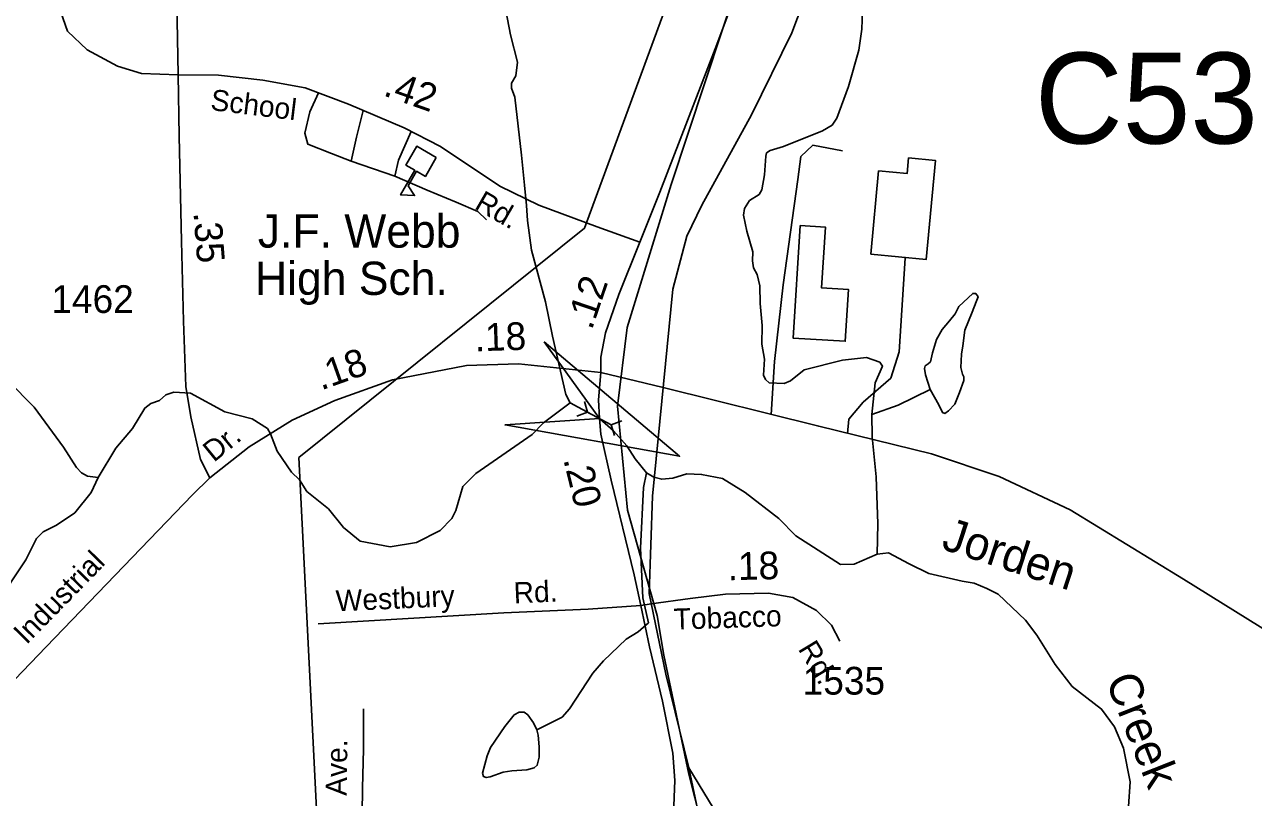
# Model space of a CAD drawing. Extents: x 2056842 to 2160602, y 826753 to 1016856.
# Drawn here: x 2117142 to 2122685, y 939557 to 943040 of the extents above; entities that cross this region are included whole.
import ezdxf

# ---------------------------------------------------------------- set-up
doc = ezdxf.new("R2010")
doc.units = 0
for name, color, linetype in [('Exist Boundary Political City Limit New', 7, 'Continuous'), ('Exist Cultural Educational Facility High CELL', 7, 'Continuous'), ('Exist Cultural Educational Facility High Label', 7, 'Continuous'), ('Exist Cultural Warehouse Building Footprint', 7, 'Continuous'), ('Exist Hydrographic Creek Single Shore', 7, 'Continuous'), ('Exist Hydrographic Creek Single Shore Label', 7, 'Continuous'), ('Exist Hydrographic Misc Water Feature', 7, 'Continuous'), ('Exist Railroad Mainline', 7, 'Continuous'), ('Exist Road Non-System Type 51', 7, 'Continuous'), ('Exist Road Non-System Type 51 Label', 7, 'Continuous'), ('Exist Road Primary US Attributed', 7, 'Continuous'), ('Exist Road Primary US Label', 7, 'Continuous'), ('Exist Road Primary US Mileage Hundredths English Label', 7, 'Continuous'), ('Exist Road Secondary Mileage Hundredths English Label', 7, 'Continuous'), ('Exist Road Secondary Structure Culvert Attributed CELL', 7, 'Continuous'), ('Exist Road Secondary Structure Culvert CELL', 7, 'Continuous'), ('Exist Road Secondary Structure Culvert Number Label', 7, 'Continuous'), ('Exist Road Secondary Type 51 Attributed', 7, 'Continuous'), ('Exist Road Secondary Type 51 Label', 7, 'Continuous'), ('Exist Road Secondary Type 51 Number Label', 7, 'Continuous'), ('Map Preparation Boundary City Limit Buffer Line', 7, 'Continuous')]:
    doc.layers.add(name, color=color, linetype=linetype)

msp = doc.modelspace()

# ---------------------------------------------------------------- linework, layer by layer
at = {"layer": 'Exist Boundary Political City Limit New'}
msp.add_lwpolyline([(2118489.2, 938905.2), (2118379.5, 941088.4), (2119668.2, 942122.5), (2120441.2, 944223.9), (2120400.5, 944484.4), (2120796, 944512.4), (2120806.2, 944400.1), (2120770.5, 944364.3), (2120441.2, 943473.2), (2120058.5, 942319.1), (2119859.5, 941675.6), (2119816.2, 941320.7), (2119862, 940850.9), (2119994.8, 940376), (2120025.5, 940197.2), (2120137.8, 939661), (2120193.8, 939441.4)], dxfattribs=at)
at = {"layer": 'Exist Cultural Educational Facility High CELL'}
msp.add_lwpolyline([(2118999.1, 942441), (2118950.2, 942356.1), (2118910.3, 942379.2), (2118872.8, 942314.1), (2118901.4, 942269.6), (2118837.7, 942272.6), (2118902, 942384), (2118862.1, 942407), (2118911, 942491.8)], close=True, dxfattribs=at)
at = {"layer": 'Exist Cultural Warehouse Building Footprint'}
for points in [[(2120958.6, 942006.1), (2120994.3, 942381), (2121122.6, 942368.8), (2121129.3, 942439.2), (2121251.6, 942427.6), (2121209.2, 941982.2)], [(2120641, 942134.6), (2120608.9, 941627.6), (2120844.2, 941612.7), (2120858.9, 941845.8), (2120737, 941853.6), (2120754.4, 942127.5)]]:
    msp.add_lwpolyline(points, close=True, dxfattribs=at)
at = {"layer": 'Exist Hydrographic Creek Single Shore'}
for points in [[(2119304.5, 943142.7), (2119333.2, 942994.8), (2119365.7, 942870.7), (2119358.2, 942809.4), (2119337.9, 942776.5), (2119337.9, 942753.7), (2119353.1, 942713.1), (2119383.5, 942452.1), (2119397.5, 942316.8), (2119406.3, 942225.6), (2119410.1, 942157.2), (2119427.8, 942024.1), (2119492.4, 941791.4), (2119522.8, 941635.6), (2119583.6, 941373.2), (2119602.6, 941335.2)], [(2117068.3, 941435), (2117184.9, 941315.5), (2117317.7, 941135.9), (2117375.8, 941044.4), (2117398, 941020.3), (2117426.2, 941004.7), (2117474.3, 940998.7)], [(2118414.3, 940934.9), (2118382, 940988.7), (2118345.9, 941022.6), (2118281.6, 941118.1), (2118251.1, 941196.2), (2118237.2, 941220.1), (2118168.8, 941263.9), (2118044.8, 941295.3), (2117890.4, 941378.6), (2117814.4, 941384.1), (2117778.3, 941372.1), (2117750.6, 941346.1), (2117710.6, 941331.8), (2117684.9, 941311.7), (2117629.1, 941219.3), (2117553.5, 941131), (2117474.3, 940998.7)], [(2119602.6, 941335.2), (2119482.9, 941245.4), (2119430.9, 941193.3), (2119177.9, 941016.1), (2119118.3, 940958), (2119086.5, 940849.7), (2119068.7, 940813.7), (2119017, 940759.6), (2118909.3, 940705.1), (2118791.4, 940686.6), (2118655.1, 940712), (2118580.9, 940773.6), (2118512.8, 940857.4), (2118414.3, 940934.9)], [(2119602.6, 941335.2), (2119695.1, 941285.8), (2119734.7, 941264.8), (2119799.1, 941209), (2119859.3, 941141.1), (2119895.5, 941083.3), (2119947.7, 941019.5)], [(2117474.3, 940998.7), (2117442.4, 940930.5), (2117368.9, 940840.1), (2117285.1, 940783.8), (2117225.4, 940753.6), (2117195.2, 940723.7), (2117147.6, 940627.2), (2117012.6, 940426.9), (2116985, 940378.6), (2116937.5, 940242.4), (2116938.1, 940066.5), (2116921.8, 939997.8)], [(2119947.7, 941019.5), (2119980.4, 940999.7), (2120015.9, 940990.8), (2120066.5, 940995.9), (2120129.7, 941014.9), (2120195.6, 941012.3), (2120290.6, 940994.6), (2120393.1, 940931.2), (2120544.5, 940814.6), (2120621.7, 940736.1), (2120821.9, 940606.8), (2120884.3, 940608.4), (2120988.1, 940653.6)], [(2120988.1, 940653.6), (2121038.8, 940659.9), (2121132.5, 940609.2), (2121221.2, 940566.1), (2121371.7, 940531.8), (2121425.7, 940522.2), (2121481.9, 940498.4), (2121533.9, 940472.7), (2121656.5, 940355), (2121708.9, 940287.3), (2121791.4, 940155.6), (2121867.8, 940055.9), (2122000.2, 939954.7), (2122058.6, 939874.8), (2122098.9, 939779.1), (2122129.6, 939627.2), (2122122, 939515.2)]]:
    msp.add_lwpolyline(points, dxfattribs=at)
at = {"layer": 'Exist Hydrographic Misc Water Feature'}
for points in [[(2120923, 943145.7), (2120918, 943020.3), (2120905.3, 942925.2), (2120858.5, 942761), (2120805.3, 942619.1), (2120785, 942587.4), (2120740.7, 942562.1), (2120565.1, 942491.1), (2120505.6, 942473.3), (2120489.1, 942461.9), (2120485.3, 942448), (2120480.3, 942363.7), (2120467.6, 942295.3), (2120454.9, 942275), (2120411.9, 942247.1), (2120389.1, 942211.7), (2120385.3, 942181.2), (2120399.9, 942109.6), (2120427.7, 942015.9), (2120425.2, 941975.3), (2120430.3, 941943.6), (2120446.7, 941913.7), (2120458.1, 941863), (2120460.6, 941783.2), (2120469.5, 941684.3), (2120467.4, 941599.9), (2120479.7, 941532), (2120475.8, 941459.9), (2120484.2, 941440), (2120500.2, 941426.1), (2120568.1, 941422.4), (2120596.2, 941434.5), (2120657.9, 941484.7), (2120831.6, 941527.5), (2120939.6, 941540), (2120999.7, 941518.3), (2121011.6, 941500.3), (2120978.2, 941426.2), (2120964.1, 941283)], [(2121227.5, 941395.8), (2121206, 941461.1), (2121200.9, 941490.2), (2121204.7, 941501.6), (2121217.4, 941510.5), (2121228.8, 941520.6), (2121237.6, 941561.2), (2121255.4, 941620.7), (2121280.7, 941666.4), (2121313.6, 941704.4), (2121340.2, 941736.1), (2121356.7, 941770.3), (2121418.8, 941828.6), (2121432.7, 941828.6), (2121444.1, 941813.4), (2121435.2, 941790.5), (2121416.2, 941743.7), (2121383.3, 941662.6), (2121374.4, 941591.6), (2121368.1, 941554.8), (2121365.6, 941495.3), (2121373.2, 941464.9), (2121379.5, 941452.2), (2121378.2, 941435.7), (2121359.2, 941382.5), (2121337.7, 941329.3), (2121309.8, 941298.8), (2121293.4, 941287.4), (2121283.2, 941291.2), (2121265.5, 941326.7), (2121227.5, 941395.8)], [(2121227.5, 941395.8), (2121083.1, 941324.8), (2120964.1, 941283)], [(2120964.1, 941283), (2120965.4, 941181.6), (2120983.1, 941001.3), (2120990.7, 940789.7), (2120988.1, 940653.6)], [(2119956.8, 940343.8), (2119930.3, 940455.7), (2119919.5, 940679.6), (2119934, 940953.7), (2119948, 941019.7)], [(2119452.3, 939861.2), (2119566.8, 939918.1), (2119600.6, 939956.3), (2119705.8, 940116.7), (2119753.6, 940172.9), (2119855.1, 940269.4), (2119909.2, 940303.6), (2119956.8, 940343.8)], [(2119452.3, 939861.2), (2119437.1, 939892.8), (2119411.7, 939928.3), (2119395.3, 939941), (2119372.5, 939941), (2119350.9, 939929.6), (2119307.9, 939876.4), (2119243.3, 939781.3), (2119228.1, 939743.3), (2119207.8, 939666), (2119211.6, 939650.8), (2119224.3, 939645.7), (2119242, 939649.5), (2119300.3, 939671.1), (2119339.5, 939676.1), (2119407.9, 939681.2), (2119440.9, 939690.1), (2119454.8, 939701.5), (2119462.4, 939738.2), (2119462.4, 939783.9), (2119458.6, 939837.1), (2119452.3, 939861.2)]]:
    msp.add_lwpolyline(points, dxfattribs=at)
at = {"layer": 'Exist Railroad Mainline'}
for points in [[(2120138, 939689.2), (2120034.2, 940112.6), (2119958.6, 940476.2), (2119974.7, 940914.3), (2120066.5, 941848.4), (2120129.5, 942086.8), (2120196.8, 942227), (2120421.1, 942633.9), (2120603.4, 943002.8), (2120722, 943319.1), (2120775.1, 943525.4), (2120806.4, 943705.6), (2120812, 943809.5), (2120803.7, 944343.5), (2120806.9, 944941.3), (2120787.3, 945775.2), (2120777.7, 947084.8), (2120738.2, 949224.4), (2120710.5, 949624.2), (2120615.2, 950379.9), (2120540.9, 950895.4), (2120398.1, 952000.7)], [(2120138, 939689.2), (2120219.6, 939305.5), (2120222.2, 939159.6), (2120212.9, 939019.6), (2120181.5, 938877.4), (2120144.2, 938745.2), (2120076.9, 938587)], [(2120917.1, 938506.7), (2120725.8, 938791.7), (2120337.5, 939364), (2120138, 939689.2)]]:
    msp.add_lwpolyline(points, dxfattribs=at)
at = {"layer": 'Exist Road Non-System Type 51'}
msp.add_line((2118614.3, 942424.2), (2118812.6, 942357), dxfattribs=at)
for points in [[(2118467.2, 942733.2), (2118428.8, 942646.6), (2118406.4, 942550.6), (2118419.2, 942501), (2118526.3, 942459.4), (2118614.3, 942424.2)], [(2118614.3, 942424.2), (2118638.3, 942533), (2118669.8, 942653.2)], [(2118812.6, 942357), (2118828.5, 942429), (2118886.1, 942559)], [(2120509.1, 941283.5), (2120525.3, 941521.7), (2120563.7, 941867.3), (2120630.6, 942342.8), (2120643.4, 942445.2), (2120697.7, 942496.5), (2120832.1, 942470.8)], [(2118812.6, 942357), (2118958.1, 942294.6), (2119089.2, 942240.2), (2119186.7, 942198.6), (2119225.1, 942160.8)], [(2120854.5, 941197.7), (2120860.8, 941261.6), (2120924.8, 941338.4), (2121049.5, 941447.2), (2121087.9, 941565.6), (2121113.5, 941988.1)], [(2119922.4, 940422.3), (2119684.7, 940405.9), (2119304.1, 940388.3), (2118465.5, 940338.8)], [(2118658.7, 938874.4), (2118660.3, 939130.4), (2118666.6, 939598.2), (2118671.3, 939774.2), (2118671.3, 939955.9)]]:
    msp.add_lwpolyline(points, dxfattribs=at)
at = {"layer": 'Exist Road Primary US Attributed'}
for points in [[(2119917, 942059.5), (2120007, 942285.2), (2120257.8, 942930.5), (2120497.3, 943572.3), (2120649.2, 943969.2), (2120729.2, 944208.4), (2120762.7, 944408.4), (2120768.4, 944587.7)], [(2119741.5, 941472.8), (2119740.7, 941540.7), (2119763.1, 941651.2), (2119822.3, 941824), (2119917, 942059.5)], [(2117977, 940997.2), (2118155.2, 941136.5), (2118348.7, 941256.5), (2118541.5, 941346.6), (2118802.1, 941439.4), (2119134.7, 941503.5), (2119370.5, 941511.2), (2119741.5, 941472.8)], [(2119922.4, 940422.3), (2119891.2, 940560.7), (2119787.4, 940986.8), (2119741.1, 941194.8), (2119734.7, 941264.8), (2119731.5, 941348.4), (2119741.5, 941472.8)], [(2119741.5, 941472.8), (2120022.9, 941405.1)], [(2120022.9, 941405.1), (2120724.4, 941229.7), (2121232.9, 941104.8), (2121538.3, 941004), (2121858.2, 940853.6), (2122369.9, 940540), (2123129.4, 940067.9), (2123737.1, 939731.8), (2124172.1, 939456.6), (2124496.7, 939320.6), (2124614.8, 939274.7)], [(2115234.8, 938759.1), (2115398.5, 938868.6), (2115670.4, 939059.8), (2116143.2, 939363.2), (2116748.6, 939757.4), (2116918.1, 939903), (2117239.1, 940235.3), (2117550.5, 940557.8), (2117898.6, 940920.4), (2117977, 940997.2)], [(2119416.8, 937761.7), (2119488.8, 937925.4), (2119533.5, 938027), (2119611.9, 938212.2), (2119789.2, 938625.7), (2119862.7, 938803.3), (2119971.2, 939063.5), (2120024, 939205.9), (2120055.9, 939362.1), (2120068.7, 939480.5), (2120075.1, 939632.6), (2120065.5, 939755.8), (2120019.9, 939990.2), (2119960.8, 940235), (2119922.4, 940422.3)]]:
    msp.add_lwpolyline(points, dxfattribs=at)
at = {"layer": 'Exist Road Secondary Structure Culvert Attributed CELL'}
msp.add_lwpolyline([(2119485.2, 941610.6), (2120096.8, 941094.8), (2119309.3, 941235.7), (2119734.7, 941264.8)], close=True, dxfattribs=at)
at = {"layer": 'Exist Road Secondary Structure Culvert CELL'}
for p, q in [((2119667, 941341.4), (2119681, 941292.6)), ((2119633, 941275.9), (2119681, 941292.6)), ((2119681, 941292.6), (2119788.3, 941236.9)), ((2119836.3, 941253.6), (2119788.3, 941236.9)), ((2119802.3, 941188.1), (2119788.3, 941236.9))]:
    msp.add_line(p, q, dxfattribs=at)
at = {"layer": 'Exist Road Secondary Type 51 Attributed'}
for points in [[(2117117.1, 944447.5), (2117105.5, 944124.3), (2117098.3, 943899.5), (2117125.5, 943699.4), (2117171.8, 943502.6), (2117284.6, 943157.8), (2117335.7, 943010.5), (2117424.5, 942926.5), (2117560.4, 942852.9), (2117669.2, 942819.3), (2117834.4, 942814.6)], [(2117834.4, 942814.6), (2117826.4, 943222.6), (2117823.2, 943552.3), (2117852.5, 943706.7), (2117905.3, 943857.2), (2117996.4, 944012.4), (2118150, 944177.2)], [(2117834.4, 942814.6), (2118017, 942812.1), (2118216.8, 942789.7), (2118407.1, 942756.1), (2118603.3, 942681.2), (2118854.4, 942575.5), (2119017.5, 942490.7), (2119285.3, 942312.3), (2119461.2, 942225.9), (2119725.1, 942128.3), (2119917, 942059.5)], [(2117977, 940997.2), (2117935.3, 941080), (2117892.2, 941272), (2117869.6, 941408.6), (2117858.4, 941703.1), (2117848.9, 942064.1), (2117839.2, 942536.9), (2117834.4, 942814.6)], [(2119922.4, 940422.3), (2119968.5, 940428.7)], [(2119968.5, 940428.7), (2120144.4, 940453.3), (2120304.3, 940472.5), (2120497.8, 940477.3), (2120608.2, 940458.1), (2120713.7, 940398.9), (2120782.5, 940333.3), (2120819.2, 940261.3)]]:
    msp.add_lwpolyline(points, dxfattribs=at)
at = {"layer": 'Map Preparation Boundary City Limit Buffer Line'}
msp.add_lwpolyline([(2118489.2, 938905.2), (2118379.5, 941088.4), (2119668.2, 942122.5), (2120441.2, 944223.9), (2120400.5, 944484.4), (2120796, 944512.4), (2120806.2, 944400.1), (2120770.5, 944364.3), (2120441.2, 943473.2), (2120058.5, 942319.1), (2119859.5, 941675.6), (2119816.2, 941320.7), (2119862, 940850.9), (2119994.8, 940376), (2120025.5, 940197.2), (2120137.8, 939661), (2120193.8, 939441.4)], dxfattribs=at)

# ---------------------------------------------------------------- texts
at = {"layer": 'Exist Cultural Educational Facility High Label'}
for s, p in [('J.F. Webb', (2118194.1, 942035)), ('High Sch.', (2118181.3, 941821.8))]:
    msp.add_text(s, height=150, dxfattribs=at).set_placement(p)
at = {"layer": 'Exist Hydrographic Creek Single Shore Label'}
for s, rotation, p in [('Jorden', 341.9255, (2121272, 940678.5)), ('Creek', 291.5341, (2122016.9, 940084.2))]:
    msp.add_text(s, height=150, rotation=rotation, dxfattribs=at).set_placement(p)
at = {"layer": 'Exist Road Non-System Type 51 Label'}
for s, rotation, p in [('Rd.', 2.5625, (2119350, 940431)), ('Westbury', 2.5625, (2118547.8, 940395.1)), ('Ave.', 89.2892, (2118595.1, 939563.4))]:
    msp.add_text(s, height=95, rotation=rotation, dxfattribs=at).set_placement(p)
at = {"layer": 'Exist Road Primary US Label'}
for s, rotation, p in [('Dr.', 39.1643, (2117995.6, 941064.8)), ('Industrial', 45.6189, (2117150.3, 940242.6))]:
    msp.add_text(s, height=95, rotation=rotation, dxfattribs=at).set_placement(p)
at = {"layer": 'Exist Road Primary US Mileage Hundredths English Label'}
for s, rotation, p in [('.12', 71.1012, (2119700.2, 941660.2)), ('.18', 1.8827, (2119174.1, 941567.3)), ('.18', 19.5995, (2118479.5, 941390.9)), ('.20', 283.6881, (2119571.7, 941080.1))]:
    msp.add_text(s, height=125, rotation=rotation, dxfattribs=at).set_placement(p)
at = {"layer": 'Exist Road Secondary Mileage Hundredths English Label'}
for s, rotation, p in [('.42', 340.5118, (2118755.3, 942722.2)), ('.35', 274.4212, (2117903.4, 942193)), ('.18', 1.4213, (2120314.7, 940535.3))]:
    msp.add_text(s, height=125, rotation=rotation, dxfattribs=at).set_placement(p)
at = {"layer": 'Exist Road Secondary Structure Culvert Number Label'}
msp.add_text('C53', height=410.1, dxfattribs=at).set_placement((2121699.6, 942504.2))
at = {"layer": 'Exist Road Secondary Type 51 Label'}
for s, rotation, p in [('School', 353.0925, (2117977.1, 942655.6)), ('Rd.', 330.0132, (2119166.6, 942213.7)), ('Tobacco', 1.8544, (2120071.2, 940312.7)), ('Rd.', 301.0988, (2120628.7, 940226.1))]:
    msp.add_text(s, height=95, rotation=rotation, dxfattribs=at).set_placement(p)
at = {"layer": 'Exist Road Secondary Type 51 Number Label'}
for s, p in [('1462', (2117262.5, 941740.5)), ('1535', (2120651.7, 940020.1))]:
    msp.add_text(s, height=125, dxfattribs=at).set_placement(p)

doc.saveas('drawing.dxf')
